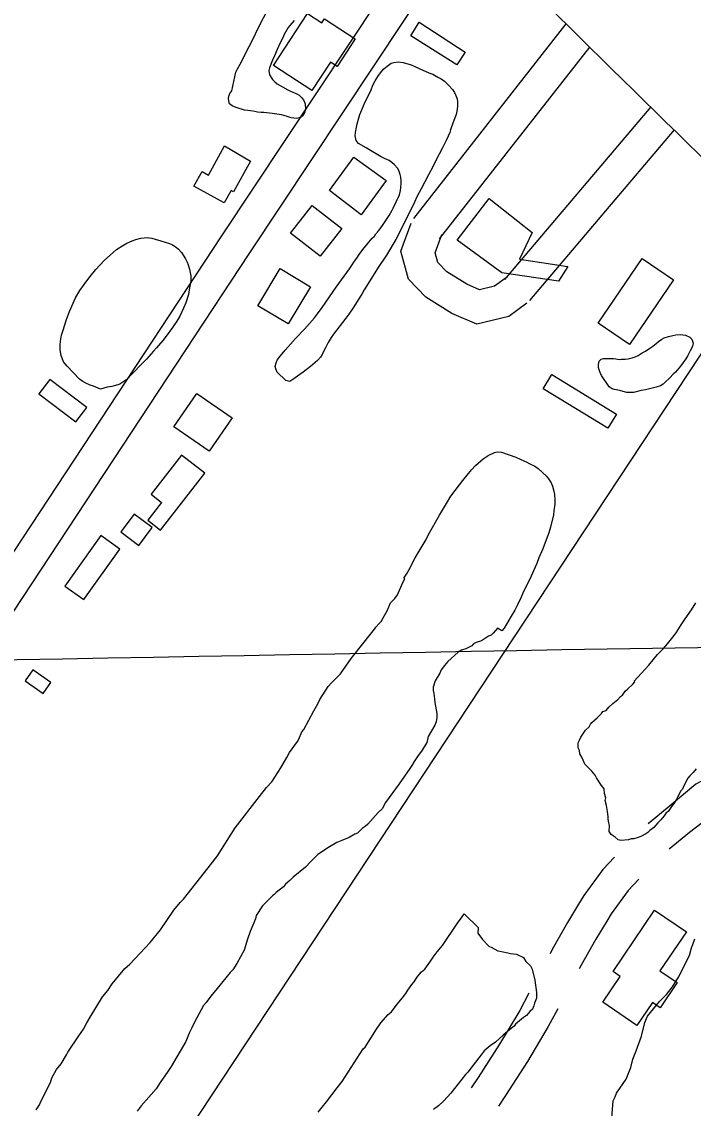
# Model space of a CAD drawing. Extents: x 3823584 to 3861785, y 301729 to 327625.
# Drawn here: x 3856773 to 3857387, y 313265 to 314258 of the extents above; entities that cross this region are included whole.
import ezdxf

# ---------------------------------------------------------------- set-up
doc = ezdxf.new("R2010")
doc.units = 0
for name, color, linetype in [('V-BLDG-OTLN', 7, 'Continuous'), ('V-GRID-MAJR', 7, 'Continuous'), ('V-ROAD-CNTR', 7, 'Continuous'), ('V-SITE-VEGE', 7, 'Continuous')]:
    doc.layers.add(name, color=color, linetype=linetype)

msp = doc.modelspace()

# ---------------------------------------------------------------- linework, layer by layer
at = {"layer": 'V-BLDG-OTLN'}
for points in [[(3857055.051, 314221.593), (3857038.022, 314195.541), (3857003.049, 314218.401), (3857034.168, 314266.00800000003), (3857047.1890000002, 314257.495), (3857049.5500000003, 314261.103), (3857077.762, 314242.661), (3857061.3140000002, 314217.501)], [(3857136.322, 314258.052), (3857178.2860000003, 314230.615), (3857170.663, 314218.956), (3857128.511, 314245.598)], [(3856981.9790000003, 314130.91000000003), (3856966.549, 314102.748), (3856964.274, 314103.993), (3856958.103, 314092.729), (3856930.369, 314107.923), (3856937.762, 314121.42), (3856943.708, 314118.159), (3856958.412, 314144.998)], [(3857054.382, 314104.048), (3857076.576, 314134.691), (3857106.153, 314113.266), (3857083.164, 314081.875)], [(3857018.617, 314065.202), (3857038.4280000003, 314090.528), (3857065.4590000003, 314069.38), (3857045.588, 314044.108)], [(3857263.415, 314021.303), (3857211.805, 314028.889), (3857170.933, 314058.708), (3857200.019, 314096.79), (3857239.478, 314065.593), (3857228.017, 314041.275), (3857271.949, 314034.478)], [(3857299.697, 313982.944), (3857339.879, 314041.951), (3857368.5840000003, 314022.403), (3857328.4, 313963.398)], [(3857036.863, 314015.97000000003), (3857016.49, 313982.05700000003), (3856988.7600000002, 313998.716), (3857009.133, 314032.631)], [(3856788.456291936, 313918.0405016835), (3856822.266825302, 313892.4764398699), (3856832.3105407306, 313905.76006350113), (3856798.5000073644, 313931.32412531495)], [(3857308.5670000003, 313886.661), (3857249.515, 313922.893), (3857257.463, 313935.848), (3857316.511, 313899.61100000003)], [(3856912.0130000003, 313888.021), (3856933.044, 313918.442), (3856965.341, 313896.115), (3856944.31, 313865.694)], [(3856899.783657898, 313793.51878123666), (3856940.1913685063, 313845.4715520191), (3856918.8964415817, 313862.0342729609), (3856891.188297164, 313826.4095158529), (3856900.836668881, 313818.9052267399), (3856888.1371026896, 313802.5772130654)], [(3856863.499183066, 313791.86948692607), (3856879.992126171, 313779.49977959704), (3856892.2628758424, 313795.8607791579), (3856875.7699327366, 313808.2304864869)], [(3856829.688649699, 313730.0209502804), (3856862.6745359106, 313776.2011909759), (3856845.35694565, 313788.5708983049), (3856812.3710594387, 313742.39065760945)], [(3856776.0865846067, 313655.8027063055), (3856792.579527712, 313644.25764613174), (3856799.514312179, 313654.1644810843), (3856783.0213690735, 313665.7095412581)], [(3857313.3442062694, 313389.8539987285), (3857351.277975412, 313445.93000528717), (3857380.4641224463, 313426.1864352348), (3857356.240540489, 313390.37766190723), (3857371.98175776, 313379.72919140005), (3857356.425535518, 313356.73303678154), (3857349.403554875, 313361.4832001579), (3857335.265627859, 313340.5836558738), (3857303.982870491, 313361.74552115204), (3857319.9668325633, 313385.3739868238)]]:
    msp.add_lwpolyline(points, close=True, dxfattribs=at)
at = {"layer": 'V-GRID-MAJR'}
msp.add_spline([(3827733.773, 313215.73), (3833043.082, 313295.662), (3838352.38, 313376.366), (3843661.667, 313457.842), (3848970.941, 313540.09), (3854280.204, 313623.11100000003), (3859589.454, 313706.903), (3859589.455, 313706.903)], degree=3, dxfattribs=at)
at = {"layer": 'V-ROAD-CNTR'}
for points in [[(3857157.625645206, 314367.30724001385), (3856955.490049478, 314062.71484920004), (3856599.0047624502, 313521.38593185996), (3856473.317013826, 313326.03732255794), (3856458.874042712, 313300.7123732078)], [(3857179.4876014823, 314345.99628263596), (3856980.515999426, 314046.17088228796), (3856624.146712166, 313505.019964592), (3856498.978962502, 313310.47935367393), (3856484.933990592, 313285.8504029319)], [(3857131.1756981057, 314078.4328177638), (3857270.685419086, 314256.46046170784)], [(3857154.789650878, 314059.92885477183), (3857292.19837606, 314235.27450407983)], [(3857347.7782649, 314180.53961354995), (3857214.211532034, 314022.81692899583)], [(3857369.2312219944, 314159.44965573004), (3857237.1054862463, 314003.428967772)], [(3857234.5244914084, 314001.022972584), (3857218.0245244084, 313988.9339967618), (3857188.8315827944, 313981.96001071), (3857165.896628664, 313991.6159913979), (3857142.2166760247, 314006.46496169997), (3857126.430707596, 314023.16292830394), (3857119.379721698, 314048.550877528), (3857128.910702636, 314074.3748258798)], [(3857466.3280278, 314064.7868450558), (3857223.090514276, 313695.91058280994), (3856802.7843548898, 313059.04685653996), (3856727.180506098, 312941.91109081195)], [(3857216.7925268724, 314025.2229241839), (3857205.172550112, 314016.70794121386), (3857191.4175776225, 314013.4219477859), (3857179.7766009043, 314018.3219379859), (3857161.3926376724, 314029.85091492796), (3857153.344653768, 314038.36289790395), (3857150.877658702, 314047.248880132), (3857157.054646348, 314063.98684665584)], [(3857430.065100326, 313586.08980245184), (3857425.480109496, 313583.121808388), (3857402.7191550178, 313568.4478377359), (3857389.140182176, 313561.1448523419), (3857364.5972312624, 313540.721893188), (3857345.487269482, 313524.80892501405)], [(3857446.3690677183, 313560.9058528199), (3857441.760076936, 313557.921858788), (3857419.5211214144, 313543.58588746), (3857401.167158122, 313530.5949134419), (3857383.1851940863, 313517.1619403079), (3857364.685231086, 313501.7549711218)], [(3857314.8103308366, 313494.6119854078), (3857304.142352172, 313483.0460085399), (3857286.7383869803, 313459.41105581), (3857281.919396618, 313451.47507168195)], [(3857336.862286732, 313474.27202608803), (3857327.31830582, 313463.92404678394), (3857311.68833708, 313442.6990892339), (3857307.5633453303, 313435.9051028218)], [(3857281.920396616, 313451.47607167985), (3857271.7534169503, 313434.73410516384), (3857257.791444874, 313410.035154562), (3857255.774448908, 313406.21216220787)], [(3857307.562345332, 313435.904102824), (3857297.639365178, 313419.5621355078), (3857284.1213922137, 313395.6511833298), (3857282.30839584, 313392.21419020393)], [(3857236.547487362, 313370.0582345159), (3857228.066504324, 313354.37226588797), (3857209.589541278, 313323.423327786), (3857190.0875802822, 313292.9493887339), (3857183.806592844, 313283.635407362)], [(3857262.937434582, 313355.790263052), (3857254.152452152, 313339.54229554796), (3857235.109490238, 313307.64535934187), (3857215.1615301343, 313276.4754216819), (3857208.6805430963, 313266.8634409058)]]:
    msp.add_lwpolyline(points, dxfattribs=at)
for points in [[(3854116.1287282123, 316942.4040898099), (3854169.422621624, 316931.5211115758), (3854298.8423627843, 316901.8171709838), (3854437.5830853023, 316854.58426545), (3854560.470839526, 316798.18137825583), (3854671.19361808, 316730.1535143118), (3854747.11346624, 316675.9476227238), (3854806.6103472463, 316630.036714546), (3854875.806208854, 316567.34183993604), (3854972.811014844, 316478.0100186), (3855148.5016634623, 316306.8263609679), (3855485.0009904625, 315981.5860114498), (3856075.101810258, 315410.1011544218), (3856623.4737135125, 314884.7812050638), (3857154.4816514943, 314370.3702338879), (3857470.64801916, 314060.5538535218), (3857747.384465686, 313795.587383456), (3858247.579465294, 313313.318347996), (3858629.526701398, 312940.329093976), (3859041.8298767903, 312538.4968976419), (3859429.78910087, 312165.72064319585), (3859613.3237338, 311989.1799962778)], [(3855887.807184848, 313468.5970374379), (3856006.611947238, 313361.76725109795), (3856070.996818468, 313305.54636353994), (3856174.597611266, 313219.1215363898), (3856283.6023932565, 313139.72969517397), (3856399.633161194, 313063.439847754), (3856599.211762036, 312937.1031004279), (3856728.7375029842, 312854.80526502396), (3856864.581231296, 312771.4914316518), (3856980.8429987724, 312694.0725864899), (3857090.002780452, 312621.7527311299), (3857171.642617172, 312555.50686362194), (3857275.31340983, 312470.2200341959), (3857401.25815794, 312355.0232645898)], [(3857391.707177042, 312467.3300399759), (3857325.037310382, 312530.27991407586), (3857254.1834520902, 312590.8317929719), (3857150.53865938, 312670.1346343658), (3857075.59380927, 312721.5705314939), (3856985.750988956, 312782.218410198), (3856890.225180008, 312842.289290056), (3856762.1864360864, 312921.29513204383), (3856654.405651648, 312984.77000509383), (3856540.362879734, 313053.9098668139), (3856453.651053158, 313107.3637599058), (3856372.497215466, 313161.7766510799), (3856298.997362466, 313214.84454494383), (3856241.479477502, 313256.7054612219), (3856163.6516331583, 313315.8933428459), (3856103.8447527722, 313367.59323944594), (3856049.0838622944, 313417.92913877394), (3855998.6579631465, 313465.0600445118)]]:
    msp.add_spline(points, degree=3, dxfattribs=at)
at = {"layer": 'V-SITE-VEGE'}
for points in [[(3857021.9020000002, 314259.457), (3857017.983, 314254.86100000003), (3857016.569, 314253.022), (3857012.938, 314246.876), (3857011.511, 314243.64400000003), (3857009.1350000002, 314239.032), (3857006.438, 314233.183), (3857003.892, 314227.18), (3857001.99, 314223.181), (3856999.2800000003, 314216.406), (3856998.787, 314213.78), (3856999.514, 314209.752), (3857002.252, 314205.697), (3857004.39, 314203.352), (3857006.5360000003, 314201.779), (3857016.215, 314196.098), (3857018.523, 314194.988), (3857024.372, 314192.444), (3857026.525, 314191.183), (3857028.97, 314188.83400000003), (3857030.342, 314186.962), (3857031.845, 314183.23), (3857032.251, 314178.123), (3857031.4420000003, 314175.034), (3857029.865, 314172.425), (3857027.835, 314170.901), (3857024.11, 314170.01900000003), (3857019.324, 314170.692), (3857014.7, 314172.13800000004), (3857010.227, 314173.273), (3857001.889, 314174.606), (3856994.3200000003, 314175.468), (3856991.69, 314175.499), (3856988.444, 314175.847), (3856986.13, 314176.339), (3856982.116, 314177.002), (3856979.488, 314177.189), (3856976.398, 314177.688), (3856969.005, 314180.09500000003), (3856965.1520000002, 314181.532), (3856962.699, 314183.417), (3856962.113, 314186.208), (3856961.826, 314188.221), (3856962.316, 314190.382), (3856963.27, 314192.692), (3856965.001, 314195.148), (3856968.603, 314212.275), (3856969.8710000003, 314214.737), (3856972.556, 314219.5), (3856980.789, 314235.802), (3856982.845, 314239.646), (3856990.455, 314255.645), (3856996.941, 314267.946)], [(3857082.007, 314173.521), (3857085.349, 314181.526), (3857086.9390000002, 314185.065), (3857089.632, 314190.449), (3857092.329, 314196.29600000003), (3857093.92, 314200.298), (3857095.981, 314204.298), (3857099.13, 314209.20900000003), (3857101.963, 314213.201), (3857103.9960000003, 314215.343), (3857106.81, 314217.784), (3857110.554, 314220.526), (3857112.883, 314221.116), (3857117.0670000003, 314221.688), (3857121.699, 314221.016), (3857128.79, 314218.92100000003), (3857131.563, 314217.80700000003), (3857136.332, 314215.585), (3857145.106, 314211.76900000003), (3857148.649, 314210.491), (3857153.257, 314207.81), (3857156.333, 314206.22500000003), (3857159.247, 314204.026), (3857163.227, 314200.268)], [(3857163.227, 314200.268), (3857166.739, 314196.514), (3857168.562, 314193.708), (3857169.768, 314190.908), (3857170.815, 314187.803), (3857171.251, 314185.325), (3857171.353, 314180.83400000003), (3857170.685, 314176.666), (3857169.879, 314173.738), (3857166.997, 314165.57), (3857164.7630000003, 314159.564), (3857164.1180000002, 314157.251), (3857161.099, 314150.481), (3857157.611, 314143.249), (3857151.125, 314130.949), (3857148.59, 314125.718), (3857144.793, 314118.337), (3857137.9930000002, 314105.734), (3857134.194, 314098.351), (3857131.974, 314093.581), (3857124.37, 314078.047), (3857121.2060000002, 314072.204), (3857119.3030000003, 314068.204), (3857114.716, 314059.441), (3857106.346, 314044.841), (3857098.637, 314033.63800000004), (3857085.8680000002, 314013.211), (3857083.656, 314009.216), (3857080.346, 314003.993), (3857078.1380000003, 314000.30700000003), (3857075.933, 313996.93), (3857071.9960000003, 313991.097), (3857069.015, 313987.419), (3857057.863, 313972.854), (3857055.66, 313969.63), (3857052.977, 313965.02), (3857050.7630000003, 313960.869), (3857049.491, 313958.10000000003), (3857047.435, 313954.10000000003), (3857045.862, 313951.8), (3857043.1950000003, 313948.73600000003), (3857041.008, 313946.905), (3857036.787, 313943.088), (3857030.2320000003, 313938.058), (3857024.929, 313934.406), (3857020.87, 313931.205), (3857018.0640000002, 313929.38300000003), (3857014.21, 313930.509), (3857006.407, 313938.025), (3857005.049, 313940.981), (3857004.613, 313943.30700000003), (3857005.4220000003, 313946.391), (3857006.5360000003, 313949.009), (3857008.111, 313951.464), (3857009.522, 313952.994), (3857013.7600000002, 313958.206), (3857018.4620000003, 313963.566), (3857023.164, 313968.77), (3857031.307, 313977.339), (3857040.4020000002, 313987.753), (3857043.384, 313991.429), (3857047.627, 313997.26), (3857060.372, 314015.673), (3857072.48, 314032.551), (3857074.2120000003, 314035.313), (3857077.0470000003, 314039.45900000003), (3857079.2460000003, 314042.373), (3857081.292, 314045.443), (3857084.751, 314050.196), (3857093.38, 314060.616), (3857095.258, 314062.449), (3857096.6750000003, 314064.444), (3857098.87, 314067.203), (3857100.597, 314069.196), (3857103.269, 314072.878), (3857108.625, 314081.168), (3857111.468, 314086.239), (3857112.571, 314087.929), (3857118.2830000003, 314100.237), (3857119.103, 314104.249), (3857119.289, 314106.879), (3857119.7970000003, 314110.586), (3857119.823, 314112.906), (3857119.395, 314116.158), (3857118.806, 314118.64), (3857117.458, 314122.37), (3857116.244, 314124.393), (3857113.653, 314127.672), (3857111.201, 314129.868), (3857108.7460000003, 314131.442), (3857104.592, 314133.503), (3857101.361, 314134.93), (3857090.301, 314141.711), (3857087.686, 314142.981), (3857080.772, 314147.081), (3857078.4820000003, 314149.739), (3857077.762, 314154.233), (3857078.106, 314157.169), (3857078.935, 314161.956), (3857079.588, 314165.042), (3857082.007, 314173.521)], [(3857184.043, 313848.712), (3857187.801, 313852.689), (3857194.68, 313858.798), (3857199.2, 313861.684), (3857205.108, 313864.402), (3857207.593, 313865.145), (3857211.455, 313864.791), (3857224.398, 313860.308), (3857228.554, 313858.559), (3857234.708, 313855.704), (3857236.707, 313854.598), (3857241.784, 313852.06200000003), (3857245.005, 313849.859), (3857252.659, 313842.81), (3857254.488, 313840.467), (3857256.919, 313836.727), (3857258.123, 313833.77400000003), (3857259.309, 313829.119), (3857259.89, 313826.174), (3857260.298, 313821.218), (3857260.253, 313817.351), (3857259.409, 313811.328), (3857259.055, 313807.463), (3857256.296, 313796.359), (3857254.686, 313790.962), (3857251.491, 313782.336), (3857249.103, 313776.485), (3857245.603, 313768.328), (3857243.686, 313763.091), (3857240.668, 313756.165), (3857237.495, 313749.39400000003), (3857231.632, 313737.553), (3857229.406, 313732.162), (3857225.92, 313725.242), (3857223.702, 313720.472), (3857220.231, 313714.789), (3857216.1240000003, 313707.566), (3857213.761, 313703.882), (3857211.879, 313701.58400000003)], [(3856786.128, 313263.385), (3856787.327, 313265.136), (3856789.125, 313268.059), (3856790.335, 313270.988), (3856792.143, 313274.498), (3856796.364, 313283.276), (3856799.369, 313288.537), (3856800.593, 313292.641), (3856804.8000000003, 313300.243), (3856808.98, 313305.492), (3856813.785, 313313.674), (3856814.989, 313316.015), (3856825.169, 313331.199), (3856829.358, 313337.036), (3856832.3680000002, 313342.885), (3856835.373, 313348.148), (3856846.772, 313366.846), (3856851.548, 313372.677), (3856855.736, 313378.514), (3856867.08, 313392.506), (3856871.835, 313396.571), (3856876.605, 313401.81200000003), (3856890.308, 313416.365), (3856899.86, 313428.022), (3856911.843, 313446.128), (3856917.809, 313453.12), (3856920.782, 313456.028), (3856943.48, 313484.602), (3856951.849, 313495.686), (3856968.038, 313521.392), (3856990.144, 313549.972), (3856996.7120000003, 313558.136), (3857001.4820000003, 313563.376), (3857009.87, 313576.228), (3857015.275, 313585.581), (3857017.686, 313590.261), (3857024.864, 313600.181), (3857026.066, 313602.522), (3857029.085, 313608.961), (3857030.877, 313611.293), (3857039.9020000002, 313628.255), (3857043.509, 313634.686), (3857045.321, 313638.786), (3857053.108, 313650.466), (3857056.092, 313653.962), (3857064.4250000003, 313662.104), (3857074.004, 313676.117), (3857077.59, 313680.782), (3857081.167, 313684.862), (3857095.503, 313702.93700000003), (3857096.699, 313704.69), (3857099.683, 313708.186), (3857101.469, 313709.931), (3857103.276, 313713.442), (3857105.6780000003, 313717.533), (3857106.88, 313719.87200000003), (3857109.907, 313726.901), (3857114.073, 313730.97000000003), (3857116.465, 313734.47500000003), (3857121.304, 313745.599), (3857123.11, 313749.107), (3857122.095, 313749.654), (3857125.089, 313754.26), (3857126.983, 313757.642), (3857132.521, 313768.25), (3857142.4620000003, 313784.99700000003), (3857144.8340000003, 313789.457), (3857154.631, 313807.131), (3857161.252, 313817.88300000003), (3857165.045, 313824.49), (3857172.899, 313835.074), (3857176.041, 313839.06), (3857184.043, 313848.712)], [(3857389.492, 313575.39), (3857386.5100000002, 313571.89400000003), (3857383.532, 313568.988), (3857381.74, 313566.653), (3857378.127, 313559.63300000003), (3857376.915, 313556.704), (3857375.131, 313554.95900000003), (3857372.112, 313548.52), (3857369.116, 313543.849), (3857366.728, 313540.93200000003), (3857363.73, 313536.261), (3857361.952, 313535.104), (3857360.1520000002, 313532.181), (3857357.168, 313528.685), (3857354.1920000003, 313525.777), (3857350.615, 313521.7), (3857347.049, 313518.8), (3857345.2630000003, 313517.055), (3857343.485, 313515.898), (3857339.338, 313513.592), (3857336.381, 313512.449), (3857332.25, 313511.318), (3857329.897, 313511.347), (3857327.5270000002, 313510.19800000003), (3857320.46, 313509.692), (3857318.115, 313510.30700000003), (3857315.199, 313512.695), (3857311.694, 313515.091), (3857309.964, 313518.052), (3857310.025, 313523.348), (3857309.466, 313525.71), (3857308.917, 313529.246), (3857308.946, 313531.60000000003), (3857308.4110000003, 313536.314), (3857307.295, 313541.625), (3857306.173, 313546.34500000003), (3857306.789, 313548.692), (3857305.6610000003, 313552.825), (3857305.12, 313556.952), (3857302.802, 313559.92100000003), (3857298.176, 313567.036), (3857297.0270000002, 313569.404), (3857294.125, 313572.969), (3857287.725, 313579.517), (3857286.002, 313583.066), (3857284.859, 313586.023), (3857283.129, 313588.987), (3857282.576, 313591.936), (3857281.4250000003, 313594.303), (3857281.48, 313599.012), (3857282.684, 313601.35000000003), (3857283.895, 313604.279), (3857286.291, 313607.781), (3857288.089, 313610.704), (3857291.6550000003, 313613.606), (3857292.859, 313615.944), (3857294.057, 313617.69800000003), (3857298.812, 313621.761), (3857302.978, 313625.832), (3857304.176, 313627.583), (3857307.131, 313628.726), (3857309.519, 313631.64), (3857313.091, 313635.13), (3857317.84, 313638.608), (3857320.228, 313641.522), (3857322.006, 313642.677), (3857324.4020000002, 313646.181), (3857326.782, 313648.50800000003), (3857331.537, 313652.57300000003), (3857333.332, 313654.904), (3857332.7770000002, 313655.471), (3857335.756, 313658.838), (3857339.359, 313662.663), (3857345.943, 313670.167), (3857353.943, 313679.666), (3857359.577, 313685.325), (3857363.183, 313689.457), (3857368.049, 313695.589), (3857371.037, 313699.732), (3857375.762, 313706.792), (3857379.227, 313712.321), (3857385.205, 313720.759), (3857389.144, 313727.05700000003)], [(3857211.879, 313701.58400000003), (3857207.877, 313703.726), (3857203.7460000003, 313699.325), (3857201.961, 313697.582), (3857199.593, 313696.431), (3857193.072, 313692.386), (3857188.345, 313690.676), (3857185.98, 313689.529), (3857184.1920000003, 313687.782), (3857181.825, 313686.63300000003), (3857178.861, 313684.903), (3857174.728, 313683.77), (3857171.767, 313682.044), (3857162.25, 313673.325), (3857159.2660000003, 313669.829), (3857156.278, 313665.744), (3857155.063, 313662.815), (3857150.863, 313655.803), (3857149.032, 313649.93700000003), (3857148.995, 313646.996), (3857149.548, 313644.047), (3857150.083, 313639.333), (3857150.629, 313635.79600000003), (3857152.278, 313625.76900000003), (3857152.237, 313622.24), (3857151.602, 313618.128), (3857150.392, 313615.199), (3857144.383, 313604.676), (3857143.144, 313599.395), (3857138.944, 313592.38), (3857134.755, 313586.543), (3857131.759, 313581.87200000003), (3857129.363, 313578.368), (3857127.565, 313575.445), (3857117.988, 313561.433), (3857105.43, 313544.512), (3857102.42, 313538.661), (3857098.848, 313535.173), (3857089.31, 313524.69), (3857086.9280000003, 313522.363), (3857083.965, 313520.63300000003), (3857079.799, 313516.561), (3857077.43, 313515.412), (3857072.1010000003, 313512.533), (3857065.594, 313509.666), (3857060.866, 313507.953), (3857054.347, 313503.911), (3857043.673, 313496.972), (3857037.123, 313490.574), (3857032.355, 313485.333), (3857021.065, 313476.05), (3857018.0870000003, 313473.142), (3857013.927, 313469.658), (3857012.1350000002, 313467.325), (3857005.6, 313462.105), (3857003.8140000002, 313460.36), (3857002.037, 313459.203), (3856993.097, 313449.891), (3856987.113, 313441.13300000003), (3856986.49, 313438.201), (3856981.649, 313426.484), (3856979.2120000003, 313419.449), (3856976.1520000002, 313409.484), (3856969.535, 313397.2), (3856965.937, 313391.355), (3856963.555, 313389.028), (3856951.615, 313374.455), (3856945.649, 313367.463), (3856941.461, 313361.626), (3856939.073, 313358.712), (3856933.058, 313347.599), (3856929.447, 313340.579), (3856928.235, 313337.65), (3856925.835, 313333.56), (3856922.804, 313325.944), (3856909.59, 313303.145), (3856906.594, 313298.472), (3856899.416, 313288.549), (3856895.8170000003, 313282.706), (3856882.098, 313266.978), (3856878.512, 313262.31)], [(3857043.8340000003, 313261.303), (3857047.418, 313265.972), (3857051.592, 313270.629), (3857061.1580000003, 313283.466), (3857065.934, 313289.297), (3857082.1240000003, 313315.001), (3857085.114, 313319.087), (3857086.9, 313320.832), (3857097.095, 313337.191), (3857101.281, 313343.028), (3857107.843, 313350.602), (3857110.812, 313352.922), (3857116.19, 313359.922), (3857120.966, 313365.751), (3857123.9560000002, 313369.836), (3857125.756, 313372.759), (3857129.3510000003, 313378.014), (3857131.73, 313380.338), (3857134.131, 313384.43), (3857136.519, 313387.34500000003), (3857138.313, 313389.679), (3857141.282, 313391.998), (3857146.0640000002, 313398.416), (3857149.059, 313403.09), (3857152.647, 313407.755), (3857157.423, 313413.586), (3857171.1950000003, 313434.023), (3857175.384, 313439.859), (3857177.184, 313442.782), (3857189.986, 313430.275), (3857189.9220000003, 313424.979), (3857193.973, 313419.04600000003), (3857199.79, 313413.092), (3857202.718, 313411.882), (3857207.98, 313408.877), (3857211.506, 313408.249), (3857217.3740000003, 313407.003), (3857219.721, 313406.387), (3857225.011, 313405.738), (3857231.45, 313402.719), (3857233.762, 313399.162), (3857237.833, 313394.996), (3857239.5640000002, 313392.033), (3857241.8000000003, 313382.001), (3857243.437, 313370.801), (3857243.375, 313365.505), (3857241.554, 313360.819), (3857240.936, 313358.472), (3857239.728, 313355.541), (3857237.348, 313353.217), (3857234.364, 313349.723), (3857231.401, 313347.988), (3857224.2630000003, 313341.598), (3857223.0670000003, 313339.84500000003), (3857217.128, 313335.207), (3857212.969, 313331.723), (3857205.8310000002, 313325.333), (3857201.0840000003, 313321.858), (3857195.733, 313317.213), (3857192.7490000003, 313313.717), (3857185.579, 313304.382), (3857180.794, 313297.966), (3857178.415, 313295.637), (3857165.271, 313278.72500000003), (3857158.715, 313271.737), (3857153.953, 313267.086), (3857149.204, 313263.61100000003)], [(3857311.414, 313244.656), (3857313.495, 313271.704), (3857315.301, 313275.215), (3857316.519, 313278.731), (3857325.4960000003, 313291.574), (3857329.737, 313302.117), (3857331.591, 313309.748), (3857334.6240000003, 313317.362), (3857339.488, 313330.84), (3857342.574, 313343.163), (3857344.997, 313349.02), (3857355.745, 313362.433), (3857362.294, 313368.831), (3857367.6720000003, 313375.829), (3857373.071, 313384.594), (3857383.307, 313404.484), (3857385.154, 313411.525), (3857386.364, 313414.454), (3857388.193, 313419.73)]]:
    msp.add_lwpolyline(points, dxfattribs=at)
for points in [[(3856844.881, 313922.579), (3856838.5700000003, 313925.127), (3856835.6410000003, 313926.09), (3856831.639, 313927.838), (3856828.872, 313929.418), (3856825.806, 313931.617), (3856814.4930000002, 313943.352), (3856812.509, 313945.541), (3856811.139, 313947.413), (3856809.039, 313953.162), (3856808.169, 313958.276), (3856808.0670000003, 313962.609), (3856808.265, 313966.474), (3856809.257, 313971.721), (3856810.383, 313975.575), (3856813.91, 313986.20900000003), (3856816.625, 313993.604), (3856822.028, 314005.916), (3856826.128, 314012.675), (3856832.419, 314021.57300000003), (3856835.4050000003, 314025.561), (3856840.738, 314031.842), (3856848.414, 314040.106), (3856859.668, 314050.03), (3856865.2800000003, 314053.678), (3856869.017, 314055.955), (3856873.994, 314058.063), (3856877.256, 314059.26300000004), (3856881.758, 314060.602), (3856884.8540000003, 314060.875), (3856887.64, 314060.99700000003), (3856891.811, 314060.485), (3856895.0470000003, 314059.674), (3856899.985, 314058.224), (3856907.9990000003, 314055.656), (3856910.616, 314054.542), (3856913.991, 314052.338), (3856916.1350000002, 314050.456), (3856918.886, 314047.485), (3856922.531, 314041.72000000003), (3856924.196, 314038.609), (3856925.098, 314036.12), (3856926.289, 314032.239), (3856927.457, 314026.192), (3856927.4020000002, 314021.553), (3856925.915, 314013.371), (3856925.245, 314008.892), (3856922.992, 314001.493), (3856920.924, 313996.567), (3856917.436, 313989.18200000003), (3856914.751, 313984.57), (3856910.8170000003, 313978.739), (3856905.001, 313970.76300000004), (3856901.861, 313966.933), (3856897.9390000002, 313962.337), (3856896.061, 313960.348), (3856893.394, 313957.28500000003), (3856887.119, 313949.779), (3856883.054, 313945.957), (3856873.969, 313936.317), (3856868.9620000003, 313931.427), (3856867.09, 313930.054), (3856862.568, 313927.01300000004), (3856860.702, 313926.262), (3856857.446, 313925.373), (3856855.429, 313924.93200000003), (3856853.2600000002, 313924.648), (3856850.933, 313924.20900000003)], [(3857302.923, 313934.88800000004), (3857301.717, 313937.685), (3857300.815, 313940.172), (3857300.2260000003, 313942.344), (3857299.947, 313945.132), (3857300.754, 313948.06), (3857302.632, 313949.895), (3857304.805, 313950.489), (3857310.222, 313950.582), (3857313.7770000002, 313950.385), (3857315.784, 313950.051), (3857318.875, 313949.707), (3857320.8880000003, 313949.994), (3857324.4450000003, 313949.949), (3857327.077, 313950.076), (3857330.954, 313950.958), (3857333.596, 313951.855), (3857336.24, 313953.217), (3857340.137, 313955.802), (3857342.941, 313957.317), (3857346.992, 313959.9), (3857349.644, 313961.72500000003), (3857352.767, 313964.317), (3857354.952, 313965.995), (3857358.071, 313968.125), (3857360.097, 313969.337), (3857363.9760000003, 313970.529), (3857368.0100000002, 313971.565), (3857370.804, 313972.153), (3857374.6720000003, 313972.417), (3857377.146, 313972.233), (3857379.463, 313971.89900000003), (3857383.4620000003, 313969.995), (3857385.453, 313968.268), (3857386.4930000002, 313964.545), (3857386.16, 313962.538), (3857385.197, 313959.609), (3857383.938, 313957.612), (3857381.722, 313953.154), (3857379.829, 313950.235), (3857375.111, 313943.483), (3857370.562, 313938.12200000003), (3857368.373, 313936.137), (3857365.395, 313932.924), (3857360.859, 313928.49), (3857359.294, 313927.116), (3857356.648, 313925.598), (3857352.7630000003, 313924.252), (3857343.148, 313921.887), (3857339.115, 313921.162), (3857331.978, 313919.38800000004), (3857326.102, 313919.456), (3857320.392, 313920.761), (3857316.6920000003, 313921.731), (3857314.375, 313922.069), (3857312.528, 313922.864), (3857309.919, 313924.597)]]:
    msp.add_lwpolyline(points, close=True, dxfattribs=at)

doc.saveas('drawing.dxf')
